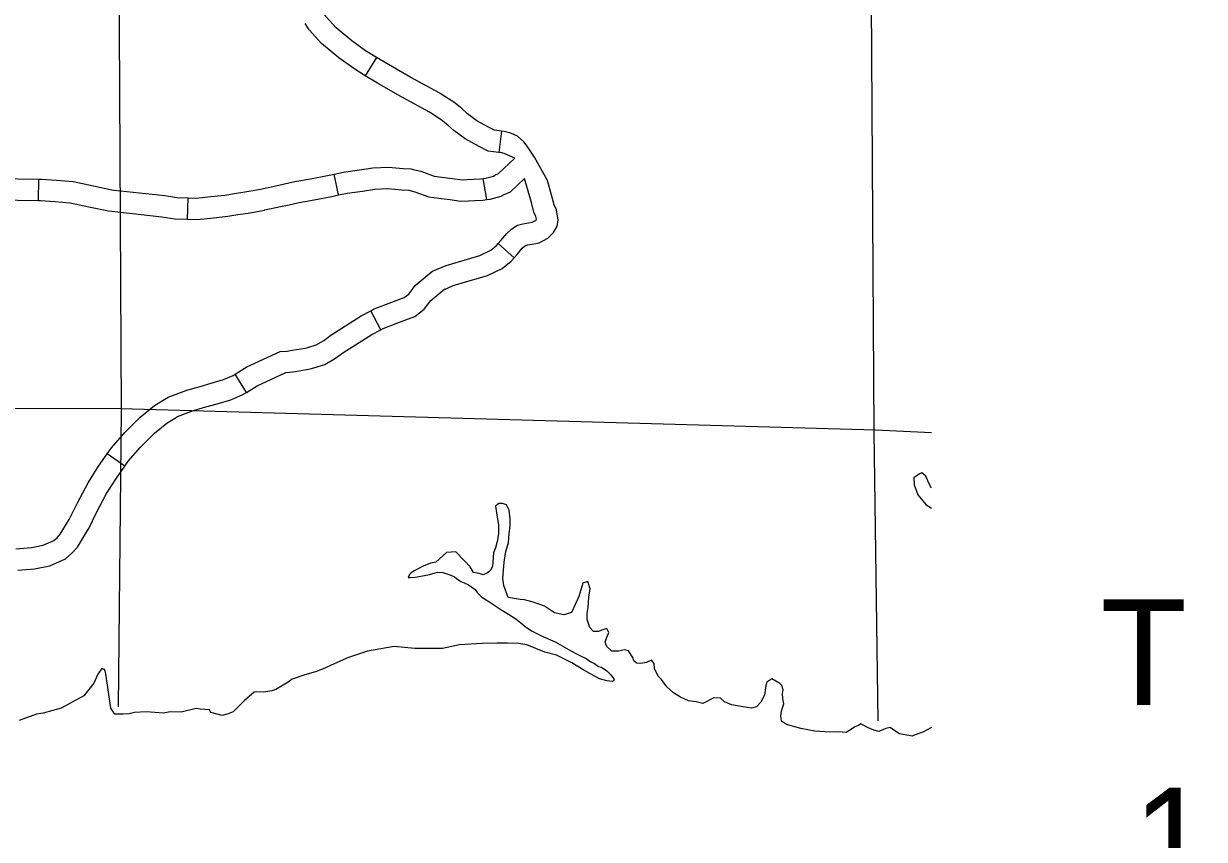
# Model space of a CAD drawing. Extents: x -492261 to -432772, y 1441225 to 1452922.
# Drawn here: x -463202.9 to -462966.4, y 1451246.2 to 1451409.4 of the extents above; entities that cross this region are included whole.
import ezdxf

# ---------------------------------------------------------------- set-up
doc = ezdxf.new("R2010")
doc.units = 0
doc.layers.add('Default', color=7, linetype='Continuous')

msp = doc.modelspace()

# ---------------------------------------------------------------- linework, layer by layer
at = {"layer": 'Default'}
for p, q in [((-463132.18, 1451402.69), (-463134.42, 1451399.03)), ((-463107.14, 1451387.92), (-463107.69, 1451383.67)), ((-463139.8, 1451375.16), (-463140.69, 1451379.35)), ((-463199.91, 1451374.03), (-463199.82, 1451378.31)), ((-463110.11, 1451374.22), (-463110.84, 1451378.45)), ((-463170.04, 1451370.29), (-463169.91, 1451374.58)), ((-463104.62, 1451362.55), (-463107.82, 1451365.41)), ((-463131.33, 1451348.18), (-463133.32, 1451351.97)), ((-463158.2, 1451335.65), (-463160.46, 1451339.29)), ((-463182.61, 1451320.88), (-463186.11, 1451323.35))]:
    msp.add_line(p, q, dxfattribs=at)
for points in [[(-463032.74, 1451743.39), (-463032.53, 1451629.5), (-463033.54, 1451478.55), (-463032.55, 1451327.82), (-463031.79, 1451269.9)], [(-463182.78, 1451741.77), (-463182.2, 1451635.16), (-463184.12, 1451484.84), (-463183.31, 1451332.11), (-463183.93, 1451272.7)], [(-463132.18, 1451402.69), (-463134.37, 1451404.03), (-463137.1, 1451405.98), (-463140.26, 1451408.61), (-463142.27, 1451410.81), (-463142.84, 1451411.73)], [(-463134.42, 1451399.03), (-463136.73, 1451400.45), (-463139.72, 1451402.58), (-463143.22, 1451405.5), (-463145.69, 1451408.21), (-463146.47, 1451409.45)], [(-463119.01, 1451395.21), (-463119.47, 1451395.51), (-463125.33, 1451398.7), (-463129.81, 1451401.24), (-463132.18, 1451402.69)], [(-463121.35, 1451391.62), (-463121.67, 1451391.82), (-463127.41, 1451394.95), (-463131.99, 1451397.55), (-463134.42, 1451399.03)], [(-463107.14, 1451387.92), (-463108.52, 1451388.1), (-463109.78, 1451388.73), (-463112.1, 1451390), (-463113.95, 1451391.4), (-463115.1, 1451392.44), (-463116.69, 1451393.7), (-463119.01, 1451395.21)], [(-463107.69, 1451383.67), (-463109.79, 1451383.94), (-463111.77, 1451384.94), (-463114.44, 1451386.39), (-463116.68, 1451388.09), (-463117.87, 1451389.16), (-463119.2, 1451390.22), (-463121.35, 1451391.62)], [(-463097, 1451374.68), (-463097.17, 1451375.39), (-463097.95, 1451378.06), (-463100.51, 1451382.69), (-463102.01, 1451384.92), (-463102.65, 1451385.82), (-463103.91, 1451386.94), (-463105.25, 1451387.52), (-463106.58, 1451387.85), (-463107.14, 1451387.92)], [(-463110.84, 1451378.45), (-463110.37, 1451378.53), (-463108.78, 1451378.95), (-463108.48, 1451379.11), (-463107.78, 1451379.42), (-463104.48, 1451382.51)], [(-463104.48, 1451382.51), (-463106.63, 1451383.44), (-463107.37, 1451383.63), (-463107.69, 1451383.67)], [(-463155.42, 1451376.35), (-463155.4, 1451376.35), (-463152.32, 1451377), (-463150.63, 1451377.39), (-463148.53, 1451377.86), (-463145.43, 1451378.41), (-463142, 1451379.08), (-463140.69, 1451379.35)], [(-463140.69, 1451379.35), (-463138.82, 1451379.75), (-463135.56, 1451380.19), (-463132.91, 1451380.56), (-463129.81, 1451380.71), (-463126.84, 1451380.44), (-463125.22, 1451380.36), (-463124.82, 1451380.27)], [(-463124.82, 1451380.27), (-463123.28, 1451379.93), (-463120.66, 1451378.95), (-463119.12, 1451378.75), (-463116.94, 1451378.46), (-463115.04, 1451378.2), (-463114.01, 1451378.23), (-463112.7, 1451378.32), (-463111.32, 1451378.36), (-463110.84, 1451378.45)], [(-463214.91, 1451378.59), (-463211.39, 1451378.54), (-463206.71, 1451378.44), (-463203.96, 1451378.4), (-463199.82, 1451378.31)], [(-463199.82, 1451378.31), (-463199.27, 1451378.3), (-463196.29, 1451378.09), (-463192.94, 1451377.83), (-463188.89, 1451376.99), (-463185.2, 1451376.2), (-463184.73, 1451376.15)], [(-463110.11, 1451374.22), (-463109.45, 1451374.34), (-463107.19, 1451374.94), (-463106.59, 1451375.26), (-463105.37, 1451375.8), (-463102.53, 1451378.46)], [(-463101.16, 1451373.66), (-463101.31, 1451374.29), (-463102.53, 1451378.46)], [(-463214.98, 1451374.31), (-463211.47, 1451374.25), (-463206.78, 1451374.15), (-463204.04, 1451374.12), (-463199.91, 1451374.03)], [(-463184.73, 1451376.15), (-463174.6, 1451375.02), (-463172.16, 1451374.64), (-463169.91, 1451374.58)], [(-463169.91, 1451374.58), (-463168.4, 1451374.53), (-463167.08, 1451374.62), (-463165.36, 1451374.84), (-463162.56, 1451375.14), (-463160.6, 1451375.48), (-463158.57, 1451375.76), (-463155.42, 1451376.35)], [(-463154.63, 1451372.14), (-463154.56, 1451372.15), (-463151.4, 1451372.82), (-463149.68, 1451373.21), (-463147.69, 1451373.66), (-463144.65, 1451374.2), (-463141.15, 1451374.88), (-463139.8, 1451375.16)], [(-463139.8, 1451375.16), (-463138.09, 1451375.52), (-463134.97, 1451375.95), (-463132.51, 1451376.29), (-463129.9, 1451376.42), (-463127.14, 1451376.16), (-463125.79, 1451376.1), (-463125.74, 1451376.09)], [(-463125.74, 1451376.09), (-463124.5, 1451375.81), (-463121.7, 1451374.77), (-463119.68, 1451374.5), (-463117.51, 1451374.22), (-463115.27, 1451373.91), (-463113.79, 1451373.95), (-463112.48, 1451374.04), (-463110.89, 1451374.09), (-463110.11, 1451374.22)], [(-463104.62, 1451362.55), (-463104.01, 1451363.24), (-463102.98, 1451364.5), (-463102.52, 1451364.91), (-463102.14, 1451365.14), (-463101.94, 1451365.2), (-463101.03, 1451365.33), (-463099.57, 1451365.6), (-463097.89, 1451366.51), (-463096.72, 1451367.65), (-463096.02, 1451368.93), (-463095.79, 1451370.14), (-463096.11, 1451372.15), (-463096.63, 1451373.19), (-463097, 1451374.68)], [(-463199.91, 1451374.03), (-463199.47, 1451374.02), (-463196.61, 1451373.82), (-463193.55, 1451373.58), (-463189.78, 1451372.8), (-463185.89, 1451371.97), (-463185.2, 1451371.89)], [(-463185.2, 1451371.89), (-463175.16, 1451370.77), (-463172.55, 1451370.37), (-463170.04, 1451370.29)], [(-463170.04, 1451370.29), (-463168.32, 1451370.24), (-463166.67, 1451370.35), (-463164.86, 1451370.58), (-463161.96, 1451370.89), (-463159.94, 1451371.24), (-463157.88, 1451371.53), (-463154.63, 1451372.14)], [(-463107.82, 1451365.41), (-463107.26, 1451366.03), (-463106.09, 1451367.47), (-463105.09, 1451368.36), (-463103.91, 1451369.08), (-463102.86, 1451369.4), (-463101.72, 1451369.56), (-463101.02, 1451369.69), (-463100.45, 1451370), (-463100.17, 1451370.27), (-463100.16, 1451370.3), (-463100.24, 1451370.82), (-463100.68, 1451371.7), (-463101.16, 1451373.66)], [(-463121.24, 1451359.68), (-463120.97, 1451359.9), (-463118.26, 1451361.05), (-463116.44, 1451361.59), (-463111.5, 1451363.06), (-463109.29, 1451364.1), (-463108.17, 1451365.01), (-463107.82, 1451365.41)], [(-463118.72, 1451356.2), (-463116.81, 1451357.01), (-463115.22, 1451357.48), (-463109.97, 1451359.04), (-463106.99, 1451360.44), (-463105.2, 1451361.9), (-463104.62, 1451362.55)], [(-463133.32, 1451351.97), (-463132.63, 1451352.34), (-463129.11, 1451353.68), (-463126.63, 1451354.62), (-463125.72, 1451355.32), (-463124.42, 1451357.05), (-463121.24, 1451359.68)], [(-463131.33, 1451348.18), (-463130.86, 1451348.42), (-463127.59, 1451349.68), (-463124.53, 1451350.84), (-463122.65, 1451352.28), (-463121.3, 1451354.06), (-463118.51, 1451356.37)], [(-463145.96, 1451344.66), (-463144.28, 1451345.16), (-463142.75, 1451346.05), (-463141.32, 1451347.1), (-463135.24, 1451350.96), (-463133.32, 1451351.97)], [(-463144.73, 1451340.55), (-463142.56, 1451341.2), (-463140.39, 1451342.47), (-463138.9, 1451343.56), (-463133.09, 1451347.25), (-463131.33, 1451348.18)], [(-463160.46, 1451339.29), (-463158.14, 1451340.73), (-463151.47, 1451343.81), (-463150.07, 1451343.92), (-463149.08, 1451344.06), (-463146.46, 1451344.51), (-463145.96, 1451344.66)], [(-463174.57, 1451334.26), (-463173.89, 1451334.66), (-463170.18, 1451336.12), (-463167.52, 1451336.85), (-463165.27, 1451337.48), (-463162.8, 1451338.2), (-463160.92, 1451339), (-463160.46, 1451339.29)], [(-463158.2, 1451335.65), (-463156.11, 1451336.95), (-463150.37, 1451339.6), (-463149.61, 1451339.66), (-463148.43, 1451339.82), (-463145.48, 1451340.33), (-463144.73, 1451340.55)], [(-463186.11, 1451323.35), (-463185.28, 1451324.52), (-463182.62, 1451327.6), (-463179.54, 1451330.67), (-463176.65, 1451333.04), (-463174.57, 1451334.26)], [(-463172.41, 1451330.56), (-463172.01, 1451330.79), (-463168.82, 1451332.04), (-463166.38, 1451332.72), (-463164.09, 1451333.36), (-463161.35, 1451334.16), (-463158.94, 1451335.19), (-463158.2, 1451335.65)], [(-463264.42, 1451332.47), (-463183.37, 1451332.45), (-463032.21, 1451328.16), (-463021.05, 1451327.61)], [(-463182.61, 1451320.88), (-463181.9, 1451321.88), (-463179.48, 1451324.68), (-463176.66, 1451327.49), (-463174.19, 1451329.51), (-463172.41, 1451330.56)], [(-463193.77, 1451310.18), (-463193.6, 1451310.48), (-463192.05, 1451313.57), (-463189.94, 1451317.56), (-463187.85, 1451320.88), (-463186.11, 1451323.35)], [(-463190.08, 1451308), (-463189.83, 1451308.42), (-463188.24, 1451311.61), (-463186.23, 1451315.41), (-463184.28, 1451318.5), (-463182.61, 1451320.88)], [(-463021.05, 1451316.56), (-463021.22, 1451316.82), (-463021.73, 1451317.92), (-463022.13, 1451318.89), (-463022.98, 1451319.53), (-463023.44, 1451319.36), (-463024.58, 1451318.56), (-463024.48, 1451317.13), (-463023.74, 1451315.17), (-463022.09, 1451313.16), (-463021.05, 1451312.47)], [(-463051.05, 1451271.82), (-463050.87, 1451272.5), (-463050.58, 1451273.3), (-463050.81, 1451274.39), (-463050.86, 1451275.37), (-463050.75, 1451276.11), (-463050.97, 1451276.97), (-463051.37, 1451277.37), (-463052.23, 1451277.84), (-463053.02, 1451278.3), (-463054, 1451277.67), (-463054.23, 1451276.99), (-463054.47, 1451275.04), (-463055.21, 1451273.61), (-463056.07, 1451272.7), (-463057.05, 1451272.47), (-463057.96, 1451272.59), (-463061.1, 1451273.12), (-463062.47, 1451273.7), (-463063.27, 1451274.45), (-463064.64, 1451274.51), (-463066.82, 1451273.38), (-463068.19, 1451273.73), (-463069.67, 1451273.91), (-463071.27, 1451274.66), (-463072.7, 1451275.52), (-463074.01, 1451276.68), (-463075.09, 1451278.17), (-463075.77, 1451278.86), (-463076.51, 1451280.41), (-463076.56, 1451281.38), (-463077.13, 1451282.07), (-463078.1, 1451281.56), (-463079.3, 1451281.4), (-463080.1, 1451281.46), (-463080.67, 1451281.92), (-463080.84, 1451282.61), (-463081.7, 1451283.93), (-463082.5, 1451284.1), (-463083.7, 1451283.82), (-463084.38, 1451283.83), (-463085.07, 1451283.83), (-463086.04, 1451284.81), (-463086.38, 1451285.67), (-463086.14, 1451286.47), (-463085.68, 1451287.61), (-463086.08, 1451288.36), (-463086.88, 1451288.13), (-463087.8, 1451287.79), (-463088.71, 1451287.8), (-463089.45, 1451288.6), (-463089.96, 1451290.21), (-463089.96, 1451291.36), (-463089.78, 1451292.62), (-463089.66, 1451294.68), (-463089.37, 1451296.34), (-463089.88, 1451297.77), (-463090.85, 1451297.49), (-463091.66, 1451294.8), (-463093.1, 1451291.6), (-463094.64, 1451291.15), (-463096.53, 1451291.5), (-463098.52, 1451292.83), (-463100.81, 1451293.64), (-463102.52, 1451294.1), (-463103.43, 1451294.17), (-463105.83, 1451294.58), (-463106.68, 1451296.99), (-463106.85, 1451298.42), (-463106.61, 1451301.63), (-463106.26, 1451303.8), (-463105.74, 1451305.58), (-463105.62, 1451307.41), (-463105.38, 1451308.84), (-463105.43, 1451310.33), (-463105.6, 1451312.05), (-463106.17, 1451313.14), (-463106.96, 1451313.43), (-463107.65, 1451313.38), (-463108.34, 1451312.86), (-463108, 1451310.69), (-463107.78, 1451309.14), (-463107.73, 1451307.36), (-463108.02, 1451305.82), (-463108.37, 1451304.56), (-463108.72, 1451303.53), (-463108.95, 1451300.78), (-463109.36, 1451300.09), (-463109.7, 1451299.75), (-463109.93, 1451299.52), (-463110.79, 1451299.13), (-463111.65, 1451299.42), (-463112.73, 1451299.59), (-463113.41, 1451300.74), (-463114.55, 1451301.95), (-463116.32, 1451303.73), (-463118.15, 1451303.57), (-463120.27, 1451301.69), (-463121.35, 1451301.47), (-463122.84, 1451300.84), (-463124.5, 1451299.99)], [(-463204.4, 1451304.32), (-463201.31, 1451304.61), (-463198.92, 1451305.08), (-463196.78, 1451306.01), (-463196.16, 1451306.56), (-463195.51, 1451307.25), (-463193.77, 1451310.18)], [(-463203.99, 1451300.05), (-463200.69, 1451300.36), (-463197.63, 1451300.96), (-463194.46, 1451302.35), (-463193.19, 1451303.47), (-463192.06, 1451304.66), (-463190.08, 1451308)], [(-463124.5, 1451299.99), (-463125.25, 1451299.54), (-463125.59, 1451299.19), (-463125.82, 1451298.62), (-463125.42, 1451298.56), (-463124.45, 1451298.67), (-463122.56, 1451299.01), (-463121.59, 1451299.18), (-463119.99, 1451299.63), (-463118.9, 1451299.62), (-463117.31, 1451299.04), (-463116.56, 1451298.75), (-463116.16, 1451298.41), (-463115.31, 1451297.77), (-463114.62, 1451297.54), (-463113.77, 1451297.13), (-463113.08, 1451296.67), (-463112.4, 1451296.21), (-463112, 1451295.58), (-463111.09, 1451294.66), (-463109.89, 1451293.91), (-463107.1, 1451292.06), (-463105.73, 1451291.26), (-463104.25, 1451290.33), (-463103.28, 1451289.53), (-463102.43, 1451288.78), (-463101.17, 1451287.91), (-463100.32, 1451287.51), (-463098.89, 1451286.81), (-463097.92, 1451286.41), (-463097.35, 1451286.12), (-463096.38, 1451285.71), (-463095.01, 1451284.9), (-463094.04, 1451284.38), (-463093.13, 1451283.87), (-463092.1, 1451283.34), (-463091.19, 1451282.88), (-463090.16, 1451282.36), (-463089.25, 1451281.73), (-463088.51, 1451281.38), (-463087.71, 1451280.8), (-463087.14, 1451280.63), (-463086.05, 1451279.94), (-463085.37, 1451279.25), (-463084.86, 1451278.61), (-463084.57, 1451278.21), (-463084.69, 1451277.93), (-463084.98, 1451277.81), (-463086.06, 1451277.93), (-463087.55, 1451278.34), (-463090.68, 1451280.07), (-463093.08, 1451281.52), (-463096.1, 1451283.08), (-463098.44, 1451283.66), (-463100.27, 1451284.41), (-463102.04, 1451285.11), (-463103.7, 1451285.4), (-463105.92, 1451285.47), (-463108.04, 1451285.42), (-463111.01, 1451285.38), (-463115.59, 1451285.11), (-463118.96, 1451284.38), (-463124.5, 1451284.41), (-463128.62, 1451284.77), (-463133.99, 1451283.88), (-463137.77, 1451282.58), (-463140.69, 1451281.33), (-463142.98, 1451280.25), (-463144.41, 1451279.74), (-463146.53, 1451279.12), (-463149.1, 1451278.22), (-463149.85, 1451277.65), (-463152.37, 1451276.17), (-463153.17, 1451275.94), (-463154.77, 1451275.61), (-463156.14, 1451275.73), (-463156.71, 1451275.67), (-463158.61, 1451273.96), (-463160.9, 1451271.68), (-463161.87, 1451271.29), (-463163.08, 1451270.95), (-463165.36, 1451271.59), (-463165.64, 1451272.1), (-463167.53, 1451272.23), (-463168.33, 1451272.35), (-463171.3, 1451271.67), (-463173.53, 1451271.68), (-463174.91, 1451271.46), (-463176.56, 1451271.58), (-463178.33, 1451271.7), (-463180.62, 1451271.6), (-463181.71, 1451271.32), (-463182.91, 1451271.21), (-463183.65, 1451271.27), (-463184.62, 1451271.27), (-463185.36, 1451272.42), (-463186.37, 1451279.3), (-463186.53, 1451279.82), (-463186.65, 1451280.16), (-463187.22, 1451280.39), (-463187.97, 1451279.25)], [(-463187.97, 1451279.25), (-463188.83, 1451277.42), (-463190.78, 1451274.91), (-463193.3, 1451273.6), (-463194.5, 1451272.92), (-463195.31, 1451272.41), (-463197.02, 1451271.96), (-463198.97, 1451271.45), (-463200.28, 1451271.23), (-463203.78, 1451269.99)], [(-463021.05, 1451268.56), (-463022.6, 1451267.68), (-463024.66, 1451266.94), (-463024.83, 1451266.83), (-463027.46, 1451267.3), (-463028.37, 1451267.88), (-463029.28, 1451268.57), (-463030.2, 1451268.4), (-463031.57, 1451267.78), (-463032.6, 1451268.01), (-463033.86, 1451268.59), (-463035.17, 1451269.28), (-463035.63, 1451268.94), (-463036.37, 1451268.71), (-463037.23, 1451268.09), (-463038.09, 1451267.58), (-463039.69, 1451267.7), (-463041.35, 1451267.65), (-463044.37, 1451267.83), (-463047.17, 1451268.36), (-463050.09, 1451269.18), (-463051.05, 1451269.87), (-463051.17, 1451270.9), (-463051.05, 1451271.82)]]:
    msp.add_lwpolyline(points, dxfattribs=at)

# ---------------------------------------------------------------- texts
for s, p in [('T', (-462987.15, 1451273.1)), ('1', (-462980.7, 1451235.38))]:
    msp.add_text(s, height=21.12, dxfattribs=at).set_placement(p)

doc.saveas('drawing.dxf')
